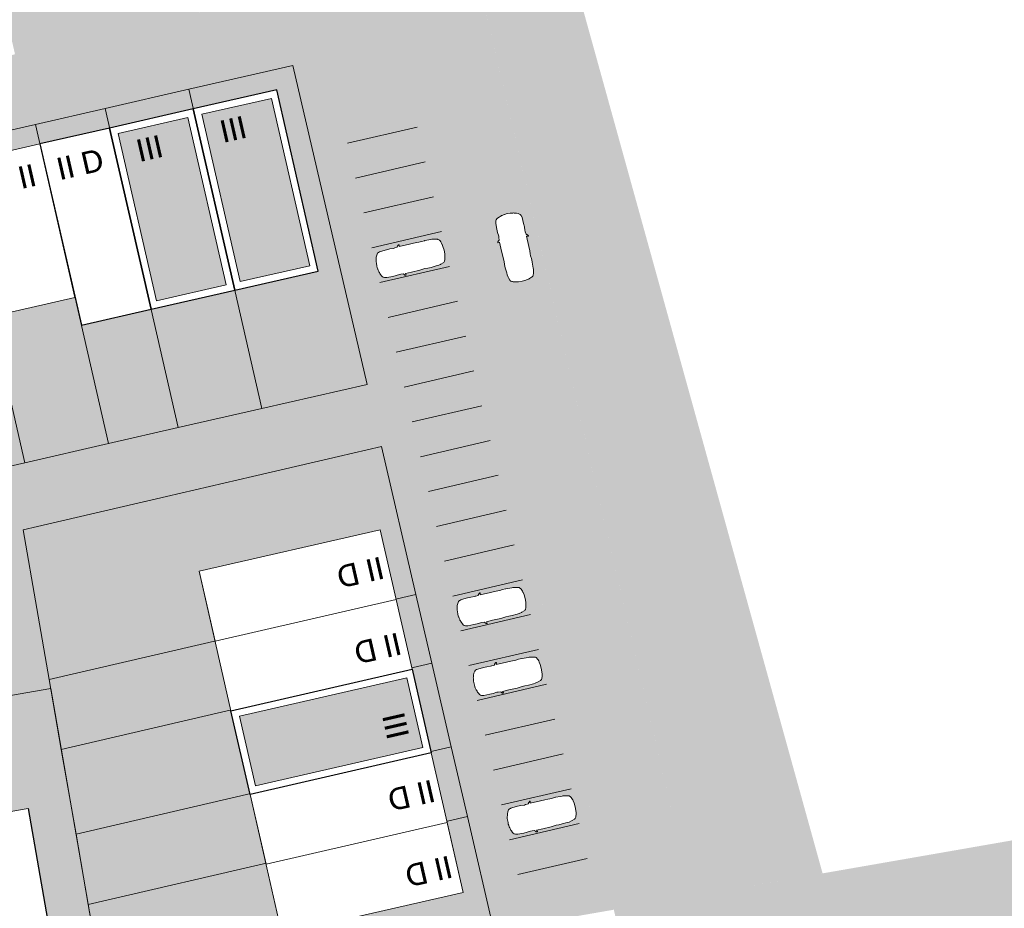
# Model space of a CAD drawing. Header units: metres. Extents: x -862 to 1262, y -354 to 644.
# Tile 293 of 315: x 108 to 177, y 244 to 306. Entities that reach past the tile are written whole.
import ezdxf

# ---------------------------------------------------------------- set-up
doc = ezdxf.new("R2010")
doc.units = ezdxf.units.M
doc.header["$LTSCALE"] = 0.5
doc.set_wipeout_variables(frame=1)
doc.layers.add('BPR_Verkehr_220520', color=7, linetype='Continuous')
doc.layers.add('DZH_Baufelder Nord_220610', color=7, linetype='Continuous')
doc.styles.add('Calibri Light', font='calibril.ttf')

# ---------------------------------------------------------------- blocks, each defined once
blk = doc.blocks.new('Slab (2D)-6')
at = {"color": 255, "linetype": 'Continuous', "lineweight": 9, "transparency": 33554687}
blk.add_wipeout([(0, 0), (0, 13), (5, 13), (5, 0)], dxfattribs=at)
at = {"color": 7, "linetype": 'Continuous', "lineweight": 9, "transparency": 33554687}
for p, q in [((0, 9.4), (5, 9.4)), ((0, 4), (5, 4))]:
    blk.add_line(p, q, dxfattribs=at)
at = {"color": 8, "linetype": 'Continuous', "lineweight": 9, "true_color": 0x777777, "transparency": 33554687, "flags": 128}
blk.add_lwpolyline([(0, 0), (0, 13), (5, 13), (5, 0)], close=True, dxfattribs=at)
at = {"color": 7, "linetype": 'Continuous', "lineweight": 9, "transparency": 33554687, "flags": 128}
blk.add_lwpolyline([(5, 0), (5, 13), (0, 13), (0, 0), (5, 0)], dxfattribs=at)
blk = doc.blocks.new('RH 5 x 13 - II (2D_3D) (2D)')
at = {"color": 8, "true_color": 0x777777, "transparency": 33554687}
blk.add_blockref('Slab (2D)-6', (0, 0), dxfattribs=at)
at = {"color": 255, "linetype": 'Continuous', "lineweight": 5, "transparency": 33554687}
blk.add_wipeout([(0, 13), (5, 13), (5, 0), (0, 0)], dxfattribs=at)
at = {"color": 7, "linetype": 'Continuous', "lineweight": 25, "transparency": 33554687, "flags": 128}
blk.add_lwpolyline([(0, 13), (5, 13), (5, 0), (0, 0)], close=True, dxfattribs=at)
at = {"color": 7, "transparency": 33554687, "insert": (2.405, 2.006), "char_height": 1.5595, "width": 3.81037, "attachment_point": 5, "line_spacing_factor": 1.163781, "style": 'Calibri Light'}
blk.add_mtext('II D', dxfattribs=at)
blk = doc.blocks.new('Slab (2D)-8')
at = {"color": 255, "linetype": 'Continuous', "lineweight": 9, "transparency": 33554687}
blk.add_wipeout([(0, 13), (6, 13), (6, 0), (0, 0)], dxfattribs=at)
at = {"color": 8, "linetype": 'Continuous', "lineweight": 9, "true_color": 0x777777, "transparency": 33554687, "flags": 128}
blk.add_lwpolyline([(0, 13), (6, 13), (6, 0), (0, 0)], close=True, dxfattribs=at)
at = {"color": 255, "linetype": 'Continuous', "lineweight": 9, "transparency": 33554687}
blk.add_wipeout([(0, 13), (6, 13), (6, 0), (0, 0)], dxfattribs=at)
at = {"color": 8, "linetype": 'Continuous', "lineweight": 9, "true_color": 0x777777, "transparency": 33554687, "flags": 128}
blk.add_lwpolyline([(0, 13), (6, 13), (6, 0), (0, 0)], close=True, dxfattribs=at)
at = {"color": 255, "linetype": 'Continuous', "lineweight": 9, "transparency": 33554687}
blk.add_wipeout([(0, 13), (6, 13), (6, 0), (0, 0)], dxfattribs=at)
at = {"color": 8, "linetype": 'Continuous', "lineweight": 9, "true_color": 0x777777, "transparency": 33554687, "flags": 128}
blk.add_lwpolyline([(0, 13), (6, 13), (6, 0), (0, 0)], close=True, dxfattribs=at)
blk = doc.blocks.new('DH 6 x 13 - III FD (2D_3D (2D)')
at = {"color": 8, "true_color": 0x777777, "transparency": 33554687}
blk.add_blockref('Slab (2D)-8', (0, 0), dxfattribs=at)
at = {"color": 255, "linetype": 'Continuous', "lineweight": 25, "transparency": 33554687}
blk.add_wipeout([(0, 13), (6, 13), (6, 0), (0, 0)], dxfattribs=at)
at = {"linetype": 'Continuous', "lineweight": 0, "true_color": 0xfbf8f0, "transparency": 33554661}
blk.add_hatch(color=7, dxfattribs=at).paths.add_polyline_path([(0.5, 12.5), (5.5, 12.5), (5.5, 0.5), (0.5, 0.5)])
at = {"color": 7, "linetype": 'Continuous', "lineweight": 25, "transparency": 33554687, "flags": 128}
blk.add_lwpolyline([(0, 13), (6, 13), (6, 0), (0, 0)], close=True, dxfattribs=at)
at = {"color": 9, "linetype": 'Continuous', "lineweight": 9, "transparency": 33554661, "flags": 128}
blk.add_lwpolyline([(0.5, 12.5), (5.5, 12.5), (5.5, 0.5), (0.5, 0.5)], close=True, dxfattribs=at)
at = {"color": 7, "transparency": 33554687, "insert": (2.405, 2.006), "char_height": 1.5595, "width": 3.81037, "attachment_point": 5, "line_spacing_factor": 1.163781, "style": 'Calibri Light'}
blk.add_mtext('III', dxfattribs=at)
blk = doc.blocks.new('Slab (2D)-7')
at = {"color": 255, "linetype": 'Continuous', "lineweight": 9, "transparency": 33554687}
blk.add_wipeout([(6, 11), (6, 0), (0, 0), (0, 11)], dxfattribs=at)
at = {"color": 7, "linetype": 'Continuous', "lineweight": 9, "transparency": 33554687}
for p, q in [((0, 9.4), (6, 9.4)), ((0, 4), (6, 4)), ((0, 4), (6, 4))]:
    blk.add_line(p, q, dxfattribs=at)
at = {"color": 8, "linetype": 'Continuous', "lineweight": 9, "true_color": 0x777777, "transparency": 33554687, "flags": 128}
blk.add_lwpolyline([(6, 11), (6, 0), (0, 0), (0, 11)], close=True, dxfattribs=at)
at = {"color": 7, "linetype": 'Continuous', "lineweight": 9, "transparency": 33554687, "flags": 128}
blk.add_lwpolyline([(0, 11), (0, 0), (6, 0), (6, 11), (0, 11)], dxfattribs=at)
blk = doc.blocks.new('RH 6 x 11 - II (2D_3D) (2D)')
at = {"color": 8, "true_color": 0x777777, "transparency": 33554687}
blk.add_blockref('Slab (2D)-7', (0, 0), dxfattribs=at)
at = {"color": 255, "linetype": 'Continuous', "lineweight": 9, "transparency": 33554687}
blk.add_wipeout([(0, 11), (6, 11), (6, 0), (0, 0)], dxfattribs=at)
at = {"color": 253, "linetype": 'Continuous', "lineweight": 9, "transparency": 33554687, "flags": 128}
blk.add_lwpolyline([(0, 11), (6, 11), (6, 0), (0, 0)], close=True, dxfattribs=at)
at = {"color": 7, "transparency": 33554687, "insert": (2.405, 2.006), "char_height": 1.5595, "width": 3.81037, "attachment_point": 5, "line_spacing_factor": 1.163781, "style": 'Calibri Light'}
blk.add_mtext('II D', dxfattribs=at)
blk = doc.blocks.new('Slab (2D)-18')
at = {"color": 255, "linetype": 'Continuous', "lineweight": 9, "transparency": 33554687}
blk.add_wipeout([(0, 10), (13, 10), (13, 0), (0, 0)], dxfattribs=at)
at = {"color": 7, "linetype": 'Continuous', "lineweight": 9, "transparency": 33554687}
blk.add_line((0, 5), (13, 5), dxfattribs=at)
at = {"color": 8, "linetype": 'Continuous', "lineweight": 9, "true_color": 0x777777, "transparency": 33554687, "flags": 128}
blk.add_lwpolyline([(0, 10), (13, 10), (13, 0), (0, 0)], close=True, dxfattribs=at)
at = {"color": 7, "linetype": 'Continuous', "lineweight": 9, "transparency": 33554687, "flags": 128}
blk.add_lwpolyline([(13, 10), (0, 10), (0, 0), (13, 0), (13, 10)], dxfattribs=at)
blk = doc.blocks.new('RH 5 x 13 - quer (2D_3D) (2D)')
at = {"color": 255, "linetype": 'Continuous', "lineweight": 9, "transparency": 33554687}
blk.add_wipeout([(0, 5), (0, 10), (13, 10), (13, 5)], dxfattribs=at)
at = {"color": 253, "linetype": 'Continuous', "lineweight": 9, "transparency": 33554687, "flags": 128}
blk.add_lwpolyline([(0, 5), (0, 10), (13, 10), (13, 5)], close=True, dxfattribs=at)
at = {"color": 8, "true_color": 0x777777, "transparency": 33554687}
blk.add_blockref('Slab (2D)-18', (0, 0), dxfattribs=at)
at = {"color": 7, "transparency": 33554687, "insert": (2.006, 8.041), "char_height": 1.5595, "width": 3.81037, "attachment_point": 5, "line_spacing_factor": 1.163781, "style": 'Calibri Light'}
blk.add_mtext('II D', dxfattribs=at)
at = {"color": 255, "linetype": 'Continuous', "lineweight": 9, "transparency": 33554687}
blk.add_wipeout([(0, 0), (0, 5), (13, 5), (13, 0)], dxfattribs=at)
at = {"color": 253, "linetype": 'Continuous', "lineweight": 9, "transparency": 33554687, "flags": 128}
blk.add_lwpolyline([(0, 0), (0, 5), (13, 5), (13, 0)], close=True, dxfattribs=at)
at = {"color": 7, "transparency": 33554687, "insert": (2.006, 2.595), "char_height": 1.5595, "width": 3.81037, "attachment_point": 5, "line_spacing_factor": 1.163781, "style": 'Calibri Light'}
blk.add_mtext('II D', dxfattribs=at)
blk = doc.blocks.new('Slab (2D)-20')
at = {"color": 255, "linetype": 'Continuous', "lineweight": 25, "transparency": 33554687}
blk.add_wipeout([(0, 11), (9, 11), (9, 0), (0, 0)], dxfattribs=at)
at = {"color": 7, "linetype": 'Continuous', "lineweight": 25, "transparency": 33554687, "flags": 128}
for points in [[(0, 11), (9, 11), (9, 0), (0, 0)], [(0, 0), (0, 11), (9, 11), (9, 0)]]:
    blk.add_lwpolyline(points, close=True, dxfattribs=at)
blk = doc.blocks.new('EFH 9 x 11 - II (2D_3D) (2D)')
at = {"color": 7, "transparency": 33554687}
blk.add_blockref('Slab (2D)-20', (0, 0), dxfattribs=at)
at = {"color": 255, "linetype": 'Continuous', "lineweight": 9, "transparency": 33554687}
blk.add_wipeout([(0, 11), (9, 11), (9, 0), (0, 0)], dxfattribs=at)
at = {"color": 253, "linetype": 'Continuous', "lineweight": 9, "transparency": 33554687, "flags": 128}
blk.add_lwpolyline([(0, 11), (9, 11), (9, 0), (0, 0)], close=True, dxfattribs=at)
at = {"color": 7, "transparency": 33554687, "insert": (2.405, 2.006), "char_height": 1.5595, "width": 3.81037, "attachment_point": 5, "line_spacing_factor": 1.163781, "style": 'Calibri Light'}
blk.add_mtext('II D', dxfattribs=at)
blk = doc.blocks.new('Fz_bmw_X5_2011_D-2')
at = {"color": 255, "linetype": 'Continuous', "lineweight": 5, "transparency": 33554687}
blk.add_wipeout([(2.19, -3.61), (2.16, -3.58), (2.13, -3.53), (2.09, -3.49), (2.07, -3.47), (2.04, -3.45), (2.02, -3.43), (1.99, -3.41), (1.96, -3.4), (1.93, -3.39), (1.92, -3.38), (1.89, -3.01), (1.89, -2.94), (1.87, -2.81), (1.92, -2.3), (1.92, -1.82), (1.88, -0.98), (1.86, -0.84), (1.86, -0.81), (1.81, -0.65), (1.72, -0.5), (1.47, -0.32), (1.23, -0.21), (1.1, -0.17), (0.95, -0.13), (0.85, -0.09), (0.78, -0.08), (0.59, -0.04), (0.39, -0.02), (0, 0), (-0.2, 0), (-0.39, -0.02), (-0.43, -0.02), (-0.59, -0.04), (-0.78, -0.08), (-0.85, -0.09), (-0.95, -0.13), (-1.1, -0.17), (-1.24, -0.21), (-1.47, -0.32), (-1.59, -0.39), (-1.72, -0.5), (-1.81, -0.65), (-1.86, -0.84), (-1.88, -0.98), (-1.92, -1.82), (-1.92, -2.3), (-1.87, -2.81), (-1.89, -3.01), (-1.91, -3.37), (-1.93, -3.39), (-1.99, -3.41), (-2.04, -3.45), (-2.07, -3.47), (-2.09, -3.49), (-2.12, -3.52), (-2.15, -3.56), (-2.17, -3.59), (-2.19, -3.64), (-2.2, -3.69), (-2.19, -3.7), (-2.18, -3.71), (-2.17, -3.71), (-1.93, -3.65), (-1.94, -4.54), (-1.94, -5.73), (-1.89, -6.46), (-1.91, -6.85), (-1.92, -7.35), (-1.88, -8.08), (-1.88, -8.34), (-1.81, -8.71), (-1.79, -8.79), (-1.68, -9.15), (-1.65, -9.22), (-1.58, -9.3), (-1.5, -9.36), (-1.45, -9.39), (-1.34, -9.44), (-1.24, -9.48), (-1.14, -9.51), (-1.02, -9.54), (-0.86, -9.57), (-0.54, -9.63), (0, -9.66), (0.54, -9.63), (0.86, -9.57), (0.87, -9.57), (0.88, -9.57), (0.89, -9.57), (0.89, -9.57), (0.9, -9.57), (1.02, -9.54), (1.05, -9.54), (1.24, -9.48), (1.4, -9.42), (1.5, -9.36), (1.58, -9.3), (1.65, -9.22), (1.67, -9.19), (1.68, -9.15), (1.7, -9.11), (1.74, -9), (1.79, -8.79), (1.81, -8.71), (1.86, -8.46), (1.88, -8.34), (1.88, -8.22), (1.89, -7.93), (1.92, -7.35), (1.92, -7.3), (1.92, -6.85), (1.89, -6.46), (1.92, -6.19), (1.94, -5.73), (1.93, -5.13), (1.93, -3.64), (2.17, -3.71), (2.2, -3.7), (2.2, -3.67), (2.2, -3.66)], dxfattribs=at)
at = {"color": 9, "linetype": 'Continuous', "lineweight": 5, "transparency": 33554687, "flags": 128}
blk.add_lwpolyline([(2.19, -3.61), (2.16, -3.58), (2.13, -3.53), (2.09, -3.49), (2.07, -3.47), (2.04, -3.45), (2.02, -3.43), (1.99, -3.41), (1.96, -3.4), (1.93, -3.39), (1.92, -3.38), (1.89, -3.01), (1.89, -2.94), (1.87, -2.81), (1.92, -2.3), (1.92, -1.82), (1.88, -0.98), (1.86, -0.84), (1.86, -0.81), (1.81, -0.65), (1.72, -0.5), (1.47, -0.32), (1.23, -0.21), (1.1, -0.17), (0.95, -0.13), (0.85, -0.09), (0.78, -0.08), (0.59, -0.04), (0.39, -0.02), (0, 0), (-0.2, 0), (-0.39, -0.02), (-0.43, -0.02), (-0.59, -0.04), (-0.78, -0.08), (-0.85, -0.09), (-0.95, -0.13), (-1.1, -0.17), (-1.24, -0.21), (-1.47, -0.32), (-1.59, -0.39), (-1.72, -0.5), (-1.81, -0.65), (-1.86, -0.84), (-1.88, -0.98), (-1.92, -1.82), (-1.92, -2.3), (-1.87, -2.81), (-1.89, -3.01), (-1.91, -3.37), (-1.93, -3.39), (-1.99, -3.41), (-2.04, -3.45), (-2.07, -3.47), (-2.09, -3.49), (-2.12, -3.52), (-2.15, -3.56), (-2.17, -3.59), (-2.19, -3.64), (-2.2, -3.69), (-2.19, -3.7), (-2.18, -3.71), (-2.17, -3.71), (-1.93, -3.65), (-1.94, -4.54), (-1.94, -5.73), (-1.89, -6.46), (-1.91, -6.85), (-1.92, -7.35), (-1.88, -8.08), (-1.88, -8.34), (-1.81, -8.71), (-1.79, -8.79), (-1.68, -9.15), (-1.65, -9.22), (-1.58, -9.3), (-1.5, -9.36), (-1.45, -9.39), (-1.34, -9.44), (-1.24, -9.48), (-1.14, -9.51), (-1.02, -9.54), (-0.86, -9.57), (-0.54, -9.63), (0, -9.66), (0.54, -9.63), (0.86, -9.57), (0.87, -9.57), (0.88, -9.57), (0.89, -9.57), (0.89, -9.57), (0.9, -9.57), (1.02, -9.54), (1.05, -9.54), (1.24, -9.48), (1.4, -9.42), (1.5, -9.36), (1.58, -9.3), (1.65, -9.22), (1.67, -9.19), (1.68, -9.15), (1.7, -9.11), (1.74, -9), (1.79, -8.79), (1.81, -8.71), (1.86, -8.46), (1.88, -8.34), (1.88, -8.22), (1.89, -7.93), (1.92, -7.35), (1.92, -7.3), (1.92, -6.85), (1.89, -6.46), (1.92, -6.19), (1.94, -5.73), (1.93, -5.13), (1.93, -3.64), (2.17, -3.71), (2.2, -3.7), (2.2, -3.67), (2.2, -3.66)], close=True, dxfattribs=at)
at = {"color": 255, "linetype": 'Continuous', "lineweight": 5, "transparency": 33554687}
blk.add_wipeout([(-0.54, -9.63), (0, -9.66), (0.54, -9.63), (0.86, -9.57), (0.87, -9.57), (0.88, -9.57), (0.89, -9.57), (0.89, -9.57), (0.9, -9.57), (1.02, -9.54), (1.05, -9.54), (1.24, -9.48), (1.4, -9.42), (1.5, -9.36), (1.58, -9.3), (1.65, -9.22), (1.67, -9.19), (1.68, -9.15), (1.7, -9.11), (1.74, -9), (1.79, -8.79), (1.81, -8.71), (1.86, -8.46), (1.88, -8.34), (1.88, -8.22), (1.89, -7.93), (1.92, -7.35), (1.92, -7.3), (1.92, -6.85), (1.89, -6.46), (1.92, -6.19), (1.94, -5.73), (1.93, -5.13), (1.93, -3.64), (2.17, -3.71), (2.2, -3.7), (2.2, -3.67), (2.2, -3.66), (2.19, -3.61), (2.16, -3.58), (2.13, -3.53), (2.09, -3.49), (2.07, -3.47), (2.04, -3.45), (2.02, -3.43), (1.99, -3.41), (1.96, -3.4), (1.93, -3.39), (1.92, -3.38), (1.89, -3.01), (1.89, -2.94), (1.87, -2.81), (1.92, -2.3), (1.92, -1.82), (1.88, -0.98), (1.86, -0.84), (1.86, -0.81), (1.81, -0.65), (1.72, -0.5), (1.47, -0.32), (1.23, -0.21), (1.1, -0.17), (0.95, -0.13), (0.85, -0.09), (0.78, -0.08), (0.59, -0.04), (0.39, -0.02), (0, 0), (-0.2, 0), (-0.39, -0.02), (-0.43, -0.02), (-0.59, -0.04), (-0.78, -0.08), (-0.85, -0.09), (-0.95, -0.13), (-1.1, -0.17), (-1.24, -0.21), (-1.47, -0.32), (-1.59, -0.39), (-1.72, -0.5), (-1.81, -0.65), (-1.86, -0.84), (-1.88, -0.98), (-1.92, -1.82), (-1.92, -2.3), (-1.87, -2.81), (-1.89, -3.01), (-1.91, -3.37), (-1.93, -3.39), (-1.99, -3.41), (-2.04, -3.45), (-2.07, -3.47), (-2.09, -3.49), (-2.12, -3.52), (-2.15, -3.56), (-2.17, -3.59), (-2.19, -3.64), (-2.2, -3.69), (-2.19, -3.7), (-2.18, -3.71), (-2.17, -3.71), (-1.93, -3.65), (-1.94, -4.54), (-1.94, -5.73), (-1.89, -6.46), (-1.91, -6.85), (-1.92, -7.35), (-1.88, -8.08), (-1.88, -8.34), (-1.81, -8.71), (-1.79, -8.79), (-1.68, -9.15), (-1.65, -9.22), (-1.58, -9.3), (-1.5, -9.36), (-1.45, -9.39), (-1.34, -9.44), (-1.24, -9.48), (-1.14, -9.51), (-1.02, -9.54), (-0.86, -9.57)], dxfattribs=at)
at = {"color": 9, "linetype": 'Continuous', "lineweight": 5, "transparency": 33554687, "flags": 128}
blk.add_lwpolyline([(-0.54, -9.63), (0, -9.66), (0.54, -9.63), (0.86, -9.57), (0.87, -9.57), (0.88, -9.57), (0.89, -9.57), (0.89, -9.57), (0.9, -9.57), (1.02, -9.54), (1.05, -9.54), (1.24, -9.48), (1.4, -9.42), (1.5, -9.36), (1.58, -9.3), (1.65, -9.22), (1.67, -9.19), (1.68, -9.15), (1.7, -9.11), (1.74, -9), (1.79, -8.79), (1.81, -8.71), (1.86, -8.46), (1.88, -8.34), (1.88, -8.22), (1.89, -7.93), (1.92, -7.35), (1.92, -7.3), (1.92, -6.85), (1.89, -6.46), (1.92, -6.19), (1.94, -5.73), (1.93, -5.13), (1.93, -3.64), (2.17, -3.71), (2.2, -3.7), (2.2, -3.67), (2.2, -3.66), (2.19, -3.61), (2.16, -3.58), (2.13, -3.53), (2.09, -3.49), (2.07, -3.47), (2.04, -3.45), (2.02, -3.43), (1.99, -3.41), (1.96, -3.4), (1.93, -3.39), (1.92, -3.38), (1.89, -3.01), (1.89, -2.94), (1.87, -2.81), (1.92, -2.3), (1.92, -1.82), (1.88, -0.98), (1.86, -0.84), (1.86, -0.81), (1.81, -0.65), (1.72, -0.5), (1.47, -0.32), (1.23, -0.21), (1.1, -0.17), (0.95, -0.13), (0.85, -0.09), (0.78, -0.08), (0.59, -0.04), (0.39, -0.02), (0, 0), (-0.2, 0), (-0.39, -0.02), (-0.43, -0.02), (-0.59, -0.04), (-0.78, -0.08), (-0.85, -0.09), (-0.95, -0.13), (-1.1, -0.17), (-1.24, -0.21), (-1.47, -0.32), (-1.59, -0.39), (-1.72, -0.5), (-1.81, -0.65), (-1.86, -0.84), (-1.88, -0.98), (-1.92, -1.82), (-1.92, -2.3), (-1.87, -2.81), (-1.89, -3.01), (-1.91, -3.37), (-1.93, -3.39), (-1.99, -3.41), (-2.04, -3.45), (-2.07, -3.47), (-2.09, -3.49), (-2.12, -3.52), (-2.15, -3.56), (-2.17, -3.59), (-2.19, -3.64), (-2.2, -3.69), (-2.19, -3.7), (-2.18, -3.71), (-2.17, -3.71), (-1.93, -3.65), (-1.94, -4.54), (-1.94, -5.73), (-1.89, -6.46), (-1.91, -6.85), (-1.92, -7.35), (-1.88, -8.08), (-1.88, -8.34), (-1.81, -8.71), (-1.79, -8.79), (-1.68, -9.15), (-1.65, -9.22), (-1.58, -9.3), (-1.5, -9.36), (-1.45, -9.39), (-1.34, -9.44), (-1.24, -9.48), (-1.14, -9.51), (-1.02, -9.54), (-0.86, -9.57), (-0.54, -9.63)], close=True, dxfattribs=at)
blk = doc.blocks.new('BPR_5m_u-2')
at = {"color": 255, "linetype": 'Continuous', "lineweight": 9, "transparency": 33554687}
blk.add_line((0, 0), (0, 5), dxfattribs=at)

msp = doc.modelspace()

# ---------------------------------------------------------------- hatches: boundary and pattern name
at = {"layer": 'BPR_Verkehr_220520', "linetype": 'Continuous', "lineweight": 0, "true_color": 0xece5cf, "transparency": 33554687}
h = msp.add_hatch(color=254, dxfattribs=at)
edge = h.paths.add_edge_path()
edge.add_line((181.052, 238.639), (178.659, 249.107))
edge.add_line((178.659, 249.107), (156.785, 245.3))
edge.add_line((156.785, 245.3), (155.365, 245.053))
edge.add_line((155.365, 245.053), (155.365, 245.053))
edge.add_arc((169.453, 252.639), 16, 208.2997, 246.92685)
edge.add_line((163.182, 237.919), (163.182, 237.919))
edge.add_line((163.182, 237.919), (163.647, 237.721))
edge.add_line((163.647, 237.721), (163.647, 237.721))
edge.add_arc((155.417, 218.401), 21, 55.02169, 66.92685, ccw=False)
edge.add_line((167.455, 235.607), (167.455, 235.607))
edge.add_line((167.455, 235.607), (167.455, 235.607))
edge.add_arc((170.895, 240.524), 6, 235.02169, 282.87467)
edge.add_line((172.232, 234.674), (172.232, 234.674))
edge.add_line((172.232, 234.674), (174.454, 235.182))
edge.add_line((174.454, 235.182), (181.475, 236.787))
edge.add_line((181.475, 236.787), (181.052, 238.639))
at = {"layer": 'DZH_Baufelder Nord_220610', "linetype": 'Continuous', "lineweight": 0, "true_color": 0xdce9e4, "transparency": 33554687}
for points in [[(119.671, 301.379), (124.773, 279.061), (132.125, 280.742), (126.944, 303.04)], [(113.81, 300.04), (118.913, 277.721), (124.773, 279.061), (119.671, 301.379)], [(108.934, 298.926), (114.04, 276.606), (118.913, 277.721), (113.807, 300.039)], [(103.084, 297.59), (108.191, 275.268), (114.04, 276.606), (108.934, 298.926)], [(97.237, 296.254), (102.343, 273.931), (108.191, 275.268), (103.084, 297.59)], [(133.132, 276.405), (108.071, 270.582), (109.028, 265.081), (109.894, 260.106), (135.535, 266.063)], [(109.894, 260.106), (110.744, 255.223), (136.655, 261.243), (135.535, 266.063)], [(110.744, 255.223), (111.775, 249.299), (138.014, 255.395), (136.655, 261.243)], [(95.224, 256.917), (98.996, 235.243), (113.774, 237.815), (110.002, 259.489)], [(111.775, 249.299), (112.633, 244.369), (139.144, 250.529), (138.014, 255.395)], [(139.144, 250.529), (112.633, 244.369), (113.774, 237.815), (140.997, 242.553)]]:
    msp.add_hatch(color=254, dxfattribs=at).paths.add_polyline_path(points)
at = {"layer": 'DZH_Baufelder Nord_220610', "linetype": 'Continuous', "lineweight": 0, "true_color": 0xfff9e0, "transparency": 33554687}
h = msp.add_hatch(color=7, dxfattribs=at)
h.paths.add_polyline_path([(108.071, 270.582), (133.154, 276.41), (132.134, 280.744), (65.231, 265.442), (68.252, 252.223), (110.002, 259.489)])
h.paths.add_polyline_path([(104.878, 271.433), (106.532, 261.93), (70.542, 255.666), (68.823, 263.186)])

# ---------------------------------------------------------------- linework, layer by layer
at = {"layer": 'BPR_Verkehr_220520', "color": 9, "linetype": 'Continuous', "true_color": 0xb8d2a6, "transparency": 33554687}
for points in [[(132.633, 300.607, 60), (133.2, 298.172, 60), (135.068, 301.173, 60), (135.635, 298.738, 60)], [(136.033, 285.997, 60), (136.6, 283.562, 60), (138.468, 286.564, 60), (139.034, 284.129, 60)], [(139.432, 271.387, 60), (139.999, 268.952, 60), (141.867, 271.954, 60), (142.434, 269.519, 60)], [(142.832, 256.778, 60), (143.399, 254.343, 60), (145.267, 257.344, 60), (145.833, 254.909, 60)]]:
    msp.add_solid(points, dxfattribs=at)
at = {"layer": 'DZH_Baufelder Nord_220610', "color": 255, "linetype": 'Continuous', "lineweight": 18, "transparency": 33554687, "flags": 128}
for points in [[(119.671, 301.379), (124.773, 279.061), (132.125, 280.742), (126.944, 303.04)], [(113.81, 300.04), (118.913, 277.721), (124.773, 279.061), (119.671, 301.379)], [(108.934, 298.926), (114.04, 276.606), (118.913, 277.721), (113.807, 300.039)], [(103.084, 297.59), (108.191, 275.268), (114.04, 276.606), (108.934, 298.926)], [(97.237, 296.254), (102.343, 273.931), (108.191, 275.268), (103.084, 297.59)], [(133.132, 276.405), (108.071, 270.582), (109.028, 265.081), (109.894, 260.106), (135.535, 266.063)], [(109.894, 260.106), (110.744, 255.223), (136.655, 261.243), (135.535, 266.063)], [(110.744, 255.223), (111.775, 249.299), (138.014, 255.395), (136.655, 261.243)], [(95.224, 256.917), (98.996, 235.243), (113.774, 237.815), (110.002, 259.489)], [(111.775, 249.299), (112.633, 244.369), (139.144, 250.529), (138.014, 255.395)], [(139.144, 250.529), (112.633, 244.369), (113.774, 237.815), (140.997, 242.553)]]:
    msp.add_lwpolyline(points, close=True, dxfattribs=at)
at = {"layer": 'DZH_Baufelder Nord_220610', "color": 252, "linetype": 'Continuous', "true_color": 0x8ea381, "transparency": 33554687}
for points in [[(124.189, 312.346), (124.909, 311.898), (36.902, 292.068), (36.453, 291.348)], [(124.909, 311.898), (124.189, 312.346), (36.453, 291.348), (36.902, 292.068)], [(39.061, 282.438), (38.342, 282.889), (126.558, 302.437), (127.01, 303.156)], [(38.342, 282.889), (39.061, 282.438), (127.01, 303.156), (126.558, 302.437)], [(126.558, 302.437), (127.01, 303.156), (131.415, 281.195), (132.134, 280.744)], [(127.01, 303.156), (126.558, 302.437), (132.134, 280.744), (131.415, 281.195)], [(119.357, 301.406), (119.942, 301.54), (124.481, 278.994), (125.066, 279.128)], [(119.942, 301.54), (119.357, 301.406), (125.066, 279.128), (124.481, 278.994)], [(113.496, 300.066), (114.081, 300.2), (118.621, 277.654), (119.205, 277.788)], [(114.081, 300.2), (113.496, 300.066), (119.205, 277.788), (118.621, 277.654)], [(108.618, 298.96), (109.203, 299.094), (113.747, 276.539), (114.332, 276.673)], [(109.203, 299.094), (108.618, 298.96), (114.332, 276.673), (113.747, 276.539)], [(102.769, 297.622), (103.354, 297.756), (107.898, 275.201), (108.483, 275.335)], [(103.354, 297.756), (102.769, 297.622), (108.483, 275.335), (107.898, 275.201)], [(131.415, 281.195), (132.134, 280.744), (65.097, 266.027), (65.231, 265.442)], [(132.134, 280.744), (131.415, 281.195), (65.231, 265.442), (65.097, 266.027)], [(108.759, 270.126), (108.071, 270.582), (132.869, 275.728), (133.318, 276.448)], [(108.071, 270.582), (108.759, 270.126), (133.318, 276.448), (132.869, 275.728)], [(132.869, 275.728), (133.318, 276.448), (140.458, 243.062), (141.186, 242.58)], [(133.318, 276.448), (132.869, 275.728), (141.186, 242.58), (140.458, 243.062)], [(114.263, 238.503), (113.672, 238.4), (108.759, 270.126), (108.071, 270.582)], [(113.672, 238.4), (114.263, 238.503), (108.071, 270.582), (108.759, 270.126)], [(135.489, 266.361), (135.625, 265.776), (110.428, 260.538), (110.531, 259.946)], [(135.625, 265.776), (135.489, 266.361), (110.531, 259.946), (110.428, 260.538)], [(136.607, 261.54), (136.742, 260.956), (111.278, 255.655), (111.381, 255.063)], [(136.742, 260.956), (136.607, 261.54), (111.381, 255.063), (111.278, 255.655)], [(56.982, 249.664), (56.879, 250.255), (110.105, 258.898), (110.002, 259.489)], [(56.879, 250.255), (56.982, 249.664), (110.002, 259.489), (110.105, 258.898)], [(137.965, 255.691), (138.101, 255.107), (112.309, 249.731), (112.412, 249.139)], [(138.101, 255.107), (137.965, 255.691), (112.412, 249.139), (112.309, 249.731)], [(139.096, 250.825), (139.232, 250.241), (113.167, 244.801), (113.27, 244.209)], [(139.232, 250.241), (139.096, 250.825), (113.27, 244.209), (113.167, 244.801)]]:
    msp.add_solid(points, dxfattribs=at)

# ---------------------------------------------------------------- block references
at = {"layer": 'BPR_Verkehr_220520', "color": 255, "transparency": 33554687, "rotation": 283.0989334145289}
for p in [(130.764, 297.605, 60), (131.33, 295.17, 60), (131.896, 292.735, 60), (133.593, 285.429, 60), (134.159, 282.994, 60), (134.725, 280.559, 60), (135.29, 278.124, 60), (135.856, 275.689, 60), (136.422, 273.254, 60), (136.988, 270.818, 60), (137.553, 268.383, 60), (140.382, 256.208, 60), (140.962, 253.776, 60), (142.662, 246.471, 60)]:
    msp.add_blockref('BPR_5m_u-2', p, dxfattribs=at)

# ---------------------------------------------------------------- next in the draw order: block references
at = {"layer": 'DZH_Baufelder Nord_220610', "color": 7, "transparency": 33554687, "xscale": -1, "rotation": 192.8746724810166}
for name, p in [('DH 6 x 13 - III FD (2D_3D (2D)', (119.972, 300.008, 8.7)), ('RH 5 x 13 - II (2D_3D) (2D)', (109.249, 297.557, 8.7))]:
    msp.add_blockref(name, p, dxfattribs=at)
at = {"layer": 'DZH_Baufelder Nord_220610', "color": 7, "transparency": 33554687}
for name, p, rotation in [('DH 6 x 13 - III FD (2D_3D (2D)', (136.619, 254.975, 8.7), 102.8746724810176), ('EFH 9 x 11 - II (2D_3D) (2D)', (101.437, 238.715, 8.7), 9.872934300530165)]:
    msp.add_blockref(name, p, dxfattribs=dict(at, rotation=rotation))

# ---------------------------------------------------------------- next in the draw order: block references
at = {"layer": 'DZH_Baufelder Nord_220610', "color": 7, "transparency": 33554687, "xscale": -1, "rotation": 192.8746724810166}
msp.add_blockref('DH 6 x 13 - III FD (2D_3D (2D)', (114.123, 298.671, 8.7), dxfattribs=at)
at = {"layer": 'DZH_Baufelder Nord_220610', "color": 7, "transparency": 33554687}
for name, p, rotation in [('RH 6 x 11 - II (2D_3D) (2D)', (109.249, 297.557, 8.7), 192.8767265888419), ('RH 5 x 13 - quer (2D_3D) (2D)', (133.054, 270.572, 8.7), 192.8746724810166), ('RH 5 x 13 - quer (2D_3D) (2D)', (136.619, 254.975, 8.7), 192.8746724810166)]:
    msp.add_blockref(name, p, dxfattribs=dict(at, rotation=rotation))

# ---------------------------------------------------------------- next in the draw order: hatches: boundary and pattern name
at = {"layer": 'BPR_Verkehr_220520', "linetype": 'Continuous', "lineweight": 0, "true_color": 0xb8d2a6, "transparency": 33554687}
h = msp.add_hatch(color=9, dxfattribs=at)
edge = h.paths.add_edge_path()
edge.add_line((143.901, 302.967), (157.278, 245.386))
edge.add_line((157.278, 245.386), (163.986, 246.554))
edge.add_line((163.986, 246.554), (145.02, 314.938))
edge.add_line((145.02, 314.938), (139.976, 327.675))
edge.add_line((139.976, 327.675), (132.702, 358.981))
edge.add_line((132.702, 358.981), (120.878, 426.8))
edge.add_line((120.878, 426.8), (120.688, 426.837))
edge.add_line((120.688, 426.837), (120.688, 426.837))
edge.add_arc((184.189, 415.41), 64.521, 169.79864, 182.52422)
edge.add_line((119.731, 412.568), (119.731, 412.568))
edge.add_line((119.731, 412.568), (119.731, 412.568))
edge.add_arc((209.366, 417.527), 89.773, 183.16644, 186.68727)
edge.add_line((120.204, 407.073), (120.204, 407.073))
edge.add_arc((524.713, 479.343), 410.914, 190.12965, 192.04881)
edge.add_line((122.852, 393.567), (143.901, 302.967))
edge.add_line((143.901, 302.967), (143.901, 302.967))
at = {"layer": 'BPR_Verkehr_220520', "linetype": 'Continuous', "lineweight": 0, "true_color": 0xece5cf, "transparency": 33554687}
h = msp.add_hatch(color=254, dxfattribs=at)
edge = h.paths.add_edge_path()
edge.add_line((153.503, 250.591), (153.87, 249.007))
edge.add_arc((169.453, 252.639), 16, 193.11886, 208.2997)
edge.add_line((155.365, 245.053), (156.785, 245.3))
edge.add_line((156.785, 245.3), (157.278, 245.386))
edge.add_line((157.278, 245.386), (143.901, 302.967))
edge.add_line((143.901, 302.967), (143.901, 302.967))
edge.add_line((143.901, 302.967), (122.857, 393.545))
edge.add_line((122.857, 393.545), (122.856, 393.545))
edge.add_line((122.856, 393.545), (122.847, 393.589))
edge.add_line((122.847, 393.589), (122.847, 393.589))
edge.add_arc((524.713, 479.343), 410.914, 190.12965, 192.04568, ccw=False)
edge.add_line((120.204, 407.073), (120.204, 407.073))
edge.add_arc((209.366, 417.527), 89.773, 183.16644, 186.68727, ccw=False)
edge.add_line((119.731, 412.568), (119.731, 412.568))
edge.add_line((119.731, 412.568), (116.838, 411.896))
edge.add_line((116.838, 411.896), (116.838, 411.896))
edge.add_arc((524.713, 479.343), 413.414, 189.38953, 192.05193)
edge.add_line((120.411, 393.023), (120.411, 393.023))
edge.add_line((120.411, 393.023), (153.503, 250.591))
at = {"layer": 'BPR_Verkehr_220520', "linetype": 'Continuous', "lineweight": 0, "true_color": 0xe4e6e5, "transparency": 33554687}
h = msp.add_hatch(color=254, dxfattribs=at)
h.paths.add_polyline_path([(129.889, 352.23), (123.07, 350.646), (123.24, 349.915), (123.393, 348.746), (123.314, 347.57), (123.007, 346.432), (122.483, 345.376), (121.763, 344.442), (120.874, 343.668), (119.851, 343.082), (118.733, 342.708), (117.779, 342.49), (119.254, 336.14), (119.254, 336.14), (120.367, 336.198), (121.471, 336.049), (122.528, 335.698), (123.502, 335.159), (124.36, 334.448), (125.072, 333.591), (125.613, 332.618), (125.964, 331.561), (129.382, 316.852), (129.418, 316.685), (129.45, 316.517), (129.476, 316.348), (129.498, 316.178), (129.515, 316.007), (129.528, 315.837), (129.535, 315.666), (129.537, 315.494), (129.453, 314.49), (129.201, 313.513), (128.789, 312.593), (128.229, 311.754), (127.536, 311.021), (126.731, 310.415), (125.835, 309.952), (124.874, 309.645), (122.962, 309.208), (124.032, 304.529), (128.927, 305.648), (130.091, 305.796), (131.262, 305.715), (132.394, 305.408), (133.445, 304.886), (134.375, 304.169), (135.147, 303.285), (135.732, 302.268), (136.108, 301.156), (150.213, 240.444), (150.679, 238.868), (151.326, 237.356), (152.145, 235.932), (153.126, 234.613), (154.255, 233.418), (155.516, 232.363), (156.892, 231.464), (158.363, 230.732), (161.144, 229.548), (163.043, 228.603), (164.818, 227.441), (166.444, 226.078), (167.898, 224.534), (169.161, 222.829), (170.214, 220.988), (171.043, 219.035), (171.637, 216.998), (177.475, 191.456), (177.477, 191.456), (182.823, 168.059), (182.971, 166.893), (182.889, 165.719), (182.58, 164.585), (182.055, 163.532), (181.335, 162.602), (180.447, 161.83), (179.426, 161.247), (178.31, 160.873), (176.848, 160.539), (177.918, 155.86), (181.817, 156.751), (182.984, 156.9), (184.157, 156.818), (185.292, 156.508), (186.345, 155.983), (187.275, 155.263), (188.046, 154.376), (188.63, 153.354), (189.003, 152.239), (203.085, 90.628), (203.234, 89.461), (203.152, 88.288), (202.842, 87.153), (202.318, 86.1), (201.597, 85.17), (200.71, 84.399), (199.689, 83.815), (198.573, 83.442), (193.699, 82.328), (194.768, 77.648), (197.206, 78.205), (198.372, 78.354), (199.546, 78.272), (200.68, 77.962), (201.733, 77.437), (202.663, 76.717), (203.435, 75.83), (204.018, 74.808), (204.392, 73.693), (214.236, 30.624), (214.36, 30.035), (214.465, 29.442), (214.549, 28.846), (214.614, 28.248), (214.658, 27.647), (214.683, 27.046), (214.687, 26.444), (214.672, 25.842), (214.671, 25.826), (214.67, 25.809), (214.67, 25.793), (214.669, 25.776), (214.668, 25.76), (214.667, 25.743), (214.666, 25.727), (214.666, 25.71), (214.664, 25.71), (214.551, 24.758), (214.337, 23.823), (214.025, 22.916), (213.618, 22.048), (213.122, 21.227), (212.54, 20.464), (211.881, 19.768), (211.151, 19.145), (210.667, 18.783), (210.174, 18.432), (209.674, 18.092), (209.166, 17.763), (208.651, 17.446), (208.129, 17.14), (207.601, 16.846), (207.065, 16.565), (206.813, 16.437), (206.559, 16.312), (206.304, 16.189), (206.047, 16.069), (205.79, 15.952), (205.531, 15.838), (205.271, 15.726), (205.009, 15.617), (206.565, 10.58), (209.145, 11.377), (234.18, 19.109), (233.416, 21.595), (232.856, 23.41), (232.859, 23.411), (226.393, 21.414), (225.725, 21.269), (225.042, 21.239), (224.364, 21.327), (223.711, 21.528), (223.102, 21.838), (222.554, 22.246), (222.084, 22.743), (221.705, 23.312), (221.634, 23.465), (221.566, 23.621), (221.504, 23.778), (221.445, 23.937), (221.391, 24.098), (221.342, 24.26), (221.297, 24.424), (221.257, 24.588), (209.776, 74.821), (209.627, 75.988), (209.709, 77.161), (210.019, 78.296), (210.543, 79.349), (211.264, 80.279), (212.151, 81.05), (213.172, 81.634), (214.288, 82.007), (219.162, 83.121), (218.717, 85.071), (218.616, 85.51), (218.137, 87.606), (215.7, 87.049), (214.533, 86.9), (213.36, 86.982), (212.225, 87.292), (211.172, 87.816), (210.242, 88.536), (209.471, 89.424), (208.887, 90.445), (208.514, 91.561), (194.298, 153.757), (194.15, 154.924), (194.232, 156.097), (194.541, 157.232), (195.066, 158.284), (195.786, 159.214), (196.674, 159.986), (197.695, 160.57), (198.81, 160.943), (201.248, 161.5), (200.802, 163.45), (200.223, 165.984), (195.348, 164.87), (194.181, 164.722), (193.008, 164.804), (191.873, 165.113), (190.821, 165.638), (189.891, 166.358), (189.119, 167.246), (188.535, 168.267), (188.162, 169.382), (175.889, 223.08), (175.373, 224.94), (174.688, 226.745), (173.84, 228.479), (172.837, 230.128), (171.687, 231.678), (170.399, 233.116), (168.984, 234.429), (167.455, 235.607), (167.004, 235.914), (166.546, 236.209), (166.079, 236.492), (165.606, 236.763), (165.126, 237.021), (164.639, 237.267), (164.146, 237.5), (163.647, 237.721), (163.182, 237.919), (161.5, 238.755), (159.928, 239.783), (158.487, 240.988), (157.197, 242.353), (156.076, 243.861), (155.139, 245.489), (154.4, 247.216), (153.868, 249.018), (141.465, 302.401), (141.465, 302.401)])
h.paths.add_polyline_path([(130.072, 333.522), (130.268, 333.509), (130.457, 333.458), (130.633, 333.371), (130.788, 333.252), (130.918, 333.104), (131.015, 332.934), (131.078, 332.749), (134.273, 318.997), (134.439, 318.282), (134.465, 318.087), (134.452, 317.892), (134.401, 317.702), (134.314, 317.527), (134.195, 317.371), (134.047, 317.242), (133.877, 317.144), (133.692, 317.081), (133.497, 317.056), (133.302, 317.069), (133.112, 317.12), (132.937, 317.207), (132.781, 317.326), (132.652, 317.474), (132.554, 317.644), (132.491, 317.829), (129.13, 332.296), (129.105, 332.49), (129.118, 332.686), (129.169, 332.875), (129.255, 333.051), (129.375, 333.207), (129.522, 333.336), (129.692, 333.434), (129.878, 333.496)])
at = {"layer": 'BPR_Verkehr_220520', "linetype": 'Continuous', "lineweight": 0, "true_color": 0xece5cf, "transparency": 33554687}
h = msp.add_hatch(color=254, dxfattribs=at)
edge = h.paths.add_edge_path()
edge.add_line((37.413, 289.652), (40.338, 290.321))
edge.add_line((40.338, 290.321), (40.337, 290.323))
edge.add_line((40.337, 290.323), (90.726, 301.84))
edge.add_line((90.726, 301.84), (92.481, 302.241))
edge.add_line((92.481, 302.241), (105.349, 305.183))
edge.add_line((105.349, 305.183), (107.104, 305.584))
edge.add_line((107.104, 305.584), (122.945, 309.204))
edge.add_line((122.945, 309.204), (124.874, 309.645))
edge.add_line((124.874, 309.645), (124.874, 309.645))
edge.add_arc((123.537, 315.494), 6, 282.87467, 313.07937)
edge.add_line((127.635, 311.112), (127.635, 311.112))
edge.add_line((127.635, 311.112), (127.635, 311.112))
edge.add_line((127.635, 311.112), (121.866, 335.943))
edge.add_arc((120.12, 330.203), 6, 73.07943, 98.29598)
edge.add_line((119.254, 336.14), (119.254, 336.14))
edge.add_line((119.254, 336.14), (124.907, 311.807))
edge.add_line((124.907, 311.807), (35.006, 291.259))
edge.add_line((35.006, 291.259), (35.029, 291.159))
edge.add_line((35.029, 291.159), (37.413, 289.652))
at = {"layer": 'BPR_Verkehr_220520', "linetype": 'Continuous', "lineweight": 0, "true_color": 0xe4e6e5, "transparency": 33554687}
msp.add_hatch(color=254, dxfattribs=at).paths.add_polyline_path([(40.338, 290.321), (41.382, 285.636), (41.381, 285.638), (124.032, 304.529), (122.962, 309.208), (122.945, 309.204), (121.727, 308.926), (122.128, 307.171), (120.373, 306.77), (119.972, 308.525), (107.104, 305.584), (107.505, 303.829), (105.75, 303.428), (105.349, 305.183), (92.481, 302.241), (92.882, 300.487), (91.127, 300.085), (90.726, 301.84), (77.858, 298.899), (78.259, 297.144), (76.504, 296.743), (76.103, 298.498), (63.235, 295.557), (63.636, 293.802), (61.882, 293.401), (61.48, 295.156), (48.612, 292.214), (49.013, 290.46), (47.259, 290.059), (46.858, 291.813), (40.337, 290.323)])
at = {"layer": 'BPR_Verkehr_220520', "linetype": 'Continuous', "lineweight": 0, "true_color": 0xd0ced1, "transparency": 33554687}
h = msp.add_hatch(color=254, dxfattribs=at)
edge = h.paths.add_edge_path()
edge.add_line((128.906, 305.643), (143.464, 242.982))
edge.add_line((143.464, 242.982), (149.384, 244.012))
edge.add_line((149.384, 244.012), (136.108, 301.156))
edge.add_arc((130.264, 299.799), 6, 13.07943, 102.87467)
edge.add_line((128.927, 305.648), (128.906, 305.643))
at = {"layer": 'BPR_Verkehr_220520', "linetype": 'Continuous', "lineweight": 0, "true_color": 0xece5cf, "transparency": 33554687}
msp.add_hatch(color=254, dxfattribs=at).paths.add_polyline_path([(140.997, 242.553), (143.464, 242.982), (128.906, 305.643), (124.032, 304.529), (41.381, 285.638), (41.382, 285.636), (38.457, 284.967), (36.942, 282.569), (36.961, 282.485), (38.913, 282.92), (38.913, 282.92), (126.944, 303.04), (126.944, 303.04)])

# ---------------------------------------------------------------- next in the draw order: block references
at = {"layer": 'BPR_Verkehr_220520', "color": 28, "true_color": 0x370b0b, "transparency": 33554687}
for p, xscale, yscale, zscale, rotation in [((141.944, 292.686, 60), 0.4999999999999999, 0.4999999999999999, 0.4999999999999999, 12.38474572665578), ((132.813, 289.021, 60), 0.5, 0.5, 0.5, 103.2841846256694), ((138.479, 264.671, 60), 0.5, 0.5, 0.5, 103.2841846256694), ((139.612, 259.801, 60), 0.5, 0.5, 0.5, 103.2841846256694), ((141.984, 250.101, 60), 0.5, 0.5, 0.5, 103.2841846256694)]:
    msp.add_blockref('Fz_bmw_X5_2011_D-2', p, dxfattribs=dict(at, xscale=xscale, yscale=yscale, zscale=zscale, rotation=rotation))

# ---------------------------------------------------------------- next in the draw order: block references
at = {"layer": 'BPR_Verkehr_220520', "color": 28, "true_color": 0x370b0b, "transparency": 33554687, "xscale": 0.5, "yscale": 0.5, "zscale": 0.5, "rotation": 103.2841846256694}
for p in [(132.813, 289.021, 60), (138.479, 264.671, 60), (139.612, 259.801, 60), (141.984, 250.101, 60)]:
    msp.add_blockref('Fz_bmw_X5_2011_D-2', p, dxfattribs=at)

# ---------------------------------------------------------------- next in the draw order: block references
at = {"layer": 'BPR_Verkehr_220520', "color": 255, "transparency": 33554687, "rotation": 283.0989334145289}
for p in [(132.462, 290.3, 60), (133.027, 287.864, 60), (138.119, 265.948, 60), (138.685, 263.513, 60), (139.251, 261.078, 60), (139.816, 258.643, 60), (141.529, 251.341, 60), (142.095, 248.906, 60)]:
    msp.add_blockref('BPR_5m_u-2', p, dxfattribs=at)

doc.saveas('drawing.dxf')
